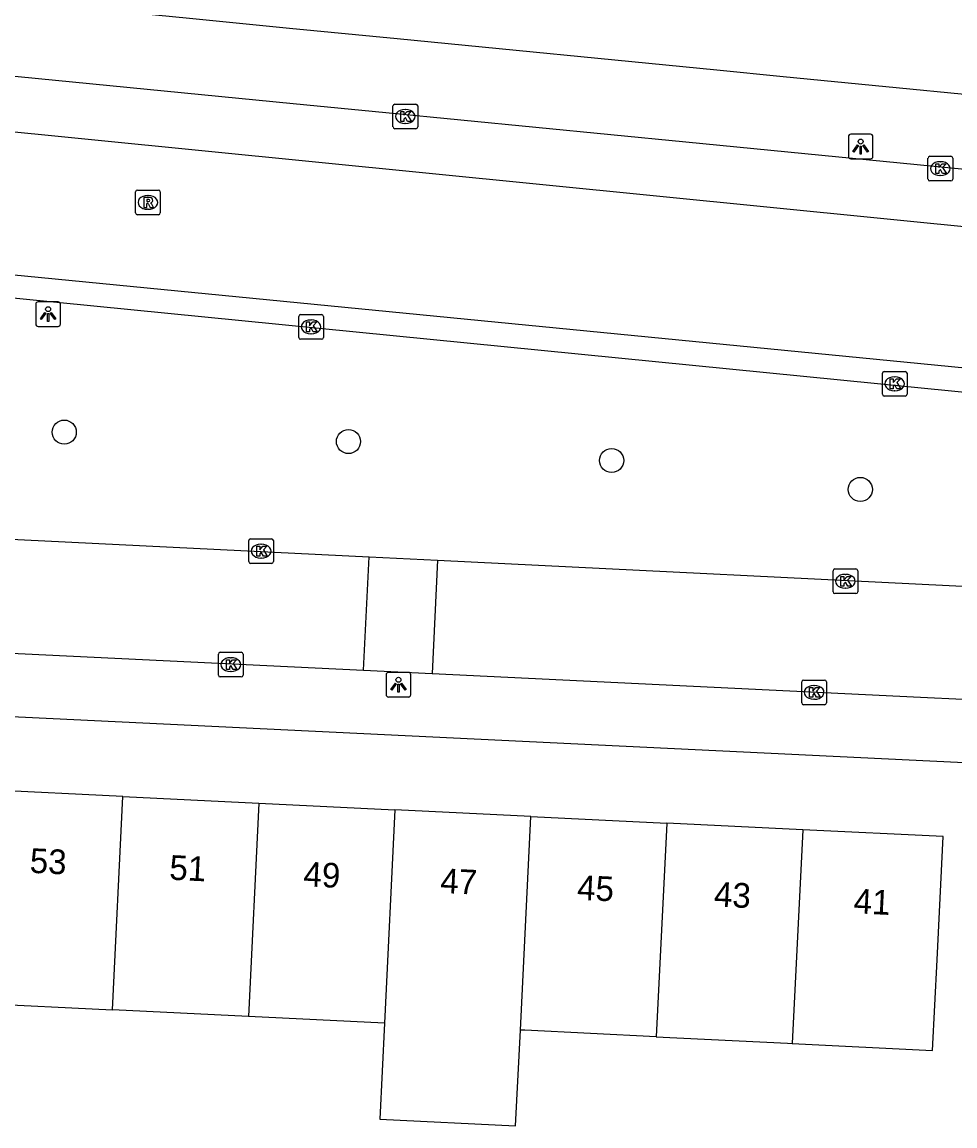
# Model space of a CAD drawing. Extents: x 163010 to 163853, y 382793 to 383982.
# Drawn here: x 163379.67 to 163417.5, y 383829.69 to 383874.45 of the extents above; entities that cross this region are included whole.
import ezdxf

# ---------------------------------------------------------------- set-up
doc = ezdxf.new("R2010")
doc.units = 0
for name, color, linetype in [('IMGEO_Boom', 7, 'Continuous'), ('IMGEO_Kolk', 7, 'Continuous'), ('IMGEO_Lichtpunt', 7, 'Continuous'), ('IMGEO_Pand', 7, 'Continuous'), ('IMGEO_Pand_nummerreeks', 7, 'Continuous'), ('IMGEO_Parkeervlak_open', 7, 'Continuous'), ('IMGEO_Rijbaan_lokaal_open', 7, 'Continuous'), ('IMGEO_Rioolput', 7, 'Continuous'), ('IMGEO_Voetpad_open', 7, 'Continuous')]:
    doc.layers.add(name, color=color, linetype=linetype)

msp = doc.modelspace()

# ---------------------------------------------------------------- linework, layer by layer
at = {"layer": 'IMGEO_Boom'}
for centre in [(163381.384, 383857.823), (163392.909, 383857.442), (163403.578, 383856.673), (163413.662, 383855.499)]:
    msp.add_circle(centre, 0.489, dxfattribs=at)
at = {"layer": 'IMGEO_Kolk'}
for p, q in [((163394.714, 383870.198), (163394.714, 383871.05)), ((163394.789, 383871.124), (163395.641, 383871.124)), ((163395.715, 383871.05), (163395.715, 383870.198)), ((163395.202, 383870.904), (163395.227, 383870.904)), ((163395.641, 383870.124), (163394.789, 383870.124)), ((163395.225, 383870.344), (163395.2, 383870.344)), ((163416.406, 383868.084), (163416.406, 383868.936)), ((163416.481, 383869.01), (163417.333, 383869.01)), ((163416.894, 383868.79), (163416.919, 383868.79)), ((163417.407, 383868.936), (163417.407, 383868.084)), ((163417.333, 383868.01), (163416.481, 383868.01)), ((163416.917, 383868.23), (163416.892, 383868.23)), ((163390.89, 383861.665), (163390.89, 383862.517)), ((163390.965, 383862.591), (163391.817, 383862.591)), ((163391.891, 383862.517), (163391.891, 383861.665)), ((163391.378, 383862.371), (163391.403, 383862.371)), ((163391.817, 383861.591), (163390.965, 383861.591)), ((163391.401, 383861.811), (163391.376, 383861.811)), ((163414.555, 383859.357), (163414.555, 383860.209)), ((163414.63, 383860.283), (163415.482, 383860.283)), ((163415.556, 383860.209), (163415.556, 383859.357)), ((163415.043, 383860.063), (163415.068, 383860.063)), ((163415.066, 383859.503), (163415.041, 383859.503)), ((163415.482, 383859.283), (163414.63, 383859.283)), ((163388.941, 383853.498), (163389.793, 383853.498)), ((163388.866, 383852.572), (163388.866, 383853.424)), ((163389.354, 383853.278), (163389.379, 383853.278)), ((163389.867, 383853.424), (163389.867, 383852.572)), ((163389.377, 383852.718), (163389.352, 383852.718)), ((163389.793, 383852.498), (163388.941, 383852.498)), ((163412.556, 383851.348), (163412.556, 383852.2)), ((163412.631, 383852.274), (163413.483, 383852.274)), ((163413.557, 383852.2), (163413.557, 383851.348)), ((163413.044, 383852.054), (163413.069, 383852.054)), ((163413.483, 383851.274), (163412.631, 383851.274)), ((163413.067, 383851.494), (163413.042, 383851.494)), ((163387.636, 383847.97), (163387.636, 383848.822)), ((163387.711, 383848.896), (163388.563, 383848.896)), ((163388.124, 383848.676), (163388.149, 383848.676)), ((163388.637, 383848.822), (163388.637, 383847.97)), ((163388.147, 383848.116), (163388.122, 383848.116)), ((163388.563, 383847.896), (163387.711, 383847.896)), ((163411.287, 383846.845), (163411.287, 383847.697)), ((163411.362, 383847.771), (163412.214, 383847.771)), ((163412.288, 383847.697), (163412.288, 383846.845)), ((163411.775, 383847.551), (163411.8, 383847.551)), ((163412.214, 383846.771), (163411.362, 383846.771)), ((163411.798, 383846.991), (163411.773, 383846.991))]:
    msp.add_line(p, q, dxfattribs=at)
for points in [[(163394.714, 383870.198), (163394.714, 383871.05)], [(163394.789, 383871.124), (163395.641, 383871.124)], [(163395.715, 383871.05), (163395.715, 383870.198)], [(163395.035, 383870.824), (163395.158, 383870.824), (163395.158, 383870.673), (163395.288, 383870.824), (163395.452, 383870.824), (163395.306, 383870.673), (163395.459, 383870.424), (163395.307, 383870.424), (163395.222, 383870.588), (163395.158, 383870.521), (163395.158, 383870.424), (163395.035, 383870.424), (163395.035, 383870.824)], [(163395.641, 383870.124), (163394.789, 383870.124)], [(163416.406, 383868.084), (163416.406, 383868.936)], [(163416.481, 383869.01), (163417.333, 383869.01)], [(163416.727, 383868.71), (163416.85, 383868.71), (163416.85, 383868.559), (163416.98, 383868.71), (163417.144, 383868.71), (163416.998, 383868.559), (163417.151, 383868.31), (163416.999, 383868.31), (163416.914, 383868.474), (163416.85, 383868.407), (163416.85, 383868.31), (163416.727, 383868.31), (163416.727, 383868.71)], [(163417.407, 383868.936), (163417.407, 383868.084)], [(163417.333, 383868.01), (163416.481, 383868.01)], [(163390.89, 383861.665), (163390.89, 383862.517)], [(163390.965, 383862.591), (163391.817, 383862.591)], [(163391.891, 383862.517), (163391.891, 383861.665)], [(163391.211, 383862.291), (163391.334, 383862.291), (163391.334, 383862.14), (163391.464, 383862.291), (163391.628, 383862.291), (163391.482, 383862.14), (163391.635, 383861.891), (163391.483, 383861.891), (163391.398, 383862.055), (163391.334, 383861.988), (163391.334, 383861.891), (163391.211, 383861.891), (163391.211, 383862.291)], [(163391.817, 383861.591), (163390.965, 383861.591)], [(163414.555, 383859.357), (163414.555, 383860.209)], [(163414.63, 383860.283), (163415.482, 383860.283)], [(163415.556, 383860.209), (163415.556, 383859.357)], [(163414.876, 383859.983), (163414.999, 383859.983), (163414.999, 383859.832), (163415.129, 383859.983), (163415.293, 383859.983), (163415.147, 383859.832), (163415.3, 383859.583), (163415.148, 383859.583), (163415.063, 383859.747), (163414.999, 383859.68), (163414.999, 383859.583), (163414.876, 383859.583), (163414.876, 383859.983)], [(163415.482, 383859.283), (163414.63, 383859.283)], [(163388.941, 383853.498), (163389.793, 383853.498)], [(163388.866, 383852.572), (163388.866, 383853.424)], [(163389.187, 383853.198), (163389.31, 383853.198), (163389.31, 383853.047), (163389.44, 383853.198), (163389.604, 383853.198), (163389.458, 383853.047), (163389.611, 383852.798), (163389.459, 383852.798), (163389.374, 383852.962), (163389.31, 383852.895), (163389.31, 383852.798), (163389.187, 383852.798), (163389.187, 383853.198)], [(163389.867, 383853.424), (163389.867, 383852.572)], [(163389.793, 383852.498), (163388.941, 383852.498)], [(163412.556, 383851.348), (163412.556, 383852.2)], [(163412.631, 383852.274), (163413.483, 383852.274)], [(163413.557, 383852.2), (163413.557, 383851.348)], [(163412.877, 383851.974), (163413, 383851.974), (163413, 383851.823), (163413.13, 383851.974), (163413.294, 383851.974), (163413.148, 383851.823), (163413.301, 383851.574), (163413.149, 383851.574), (163413.064, 383851.738), (163413, 383851.671), (163413, 383851.574), (163412.877, 383851.574), (163412.877, 383851.974)], [(163413.483, 383851.274), (163412.631, 383851.274)], [(163387.636, 383847.97), (163387.636, 383848.822)], [(163387.711, 383848.896), (163388.563, 383848.896)], [(163387.957, 383848.596), (163388.08, 383848.596), (163388.08, 383848.445), (163388.21, 383848.596), (163388.374, 383848.596), (163388.228, 383848.445), (163388.381, 383848.196), (163388.229, 383848.196), (163388.144, 383848.36), (163388.08, 383848.293), (163388.08, 383848.196), (163387.957, 383848.196), (163387.957, 383848.596)], [(163388.637, 383848.822), (163388.637, 383847.97)], [(163388.563, 383847.896), (163387.711, 383847.896)], [(163411.287, 383846.845), (163411.287, 383847.697)], [(163411.362, 383847.771), (163412.214, 383847.771)], [(163412.288, 383847.697), (163412.288, 383846.845)], [(163411.608, 383847.471), (163411.731, 383847.471), (163411.731, 383847.32), (163411.861, 383847.471), (163412.025, 383847.471), (163411.879, 383847.32), (163412.032, 383847.071), (163411.88, 383847.071), (163411.795, 383847.235), (163411.731, 383847.168), (163411.731, 383847.071), (163411.608, 383847.071), (163411.608, 383847.471)], [(163412.214, 383846.771), (163411.362, 383846.771)]]:
    msp.add_lwpolyline(points, dxfattribs=at)
for centre, start, end in [((163394.791, 383871.048), 91.552, 178.448), ((163394.791, 383871.048), 91.552, 178.448), ((163395.639, 383871.048), 1.552, 88.448), ((163395.639, 383871.048), 1.552, 88.448), ((163394.791, 383870.2), 181.552, 268.448), ((163394.791, 383870.2), 181.552, 268.448), ((163395.639, 383870.2), 271.552, 358.448), ((163395.639, 383870.2), 271.552, 358.448), ((163416.483, 383868.934), 91.552, 178.448), ((163416.483, 383868.934), 91.552, 178.448), ((163417.331, 383868.934), 1.552, 88.448), ((163417.331, 383868.934), 1.552, 88.448), ((163416.483, 383868.086), 181.552, 268.448), ((163416.483, 383868.086), 181.552, 268.448), ((163417.331, 383868.086), 271.552, 358.448), ((163417.331, 383868.086), 271.552, 358.448), ((163390.967, 383862.515), 91.552, 178.448), ((163390.967, 383862.515), 91.552, 178.448), ((163391.815, 383862.515), 1.552, 88.448), ((163391.815, 383862.515), 1.552, 88.448), ((163390.967, 383861.667), 181.552, 268.448), ((163390.967, 383861.667), 181.552, 268.448), ((163391.815, 383861.667), 271.552, 358.448), ((163391.815, 383861.667), 271.552, 358.448), ((163414.632, 383860.207), 91.552, 178.448), ((163414.632, 383860.207), 91.552, 178.448), ((163415.48, 383860.207), 1.552, 88.448), ((163415.48, 383860.207), 1.552, 88.448), ((163414.632, 383859.359), 181.552, 268.448), ((163414.632, 383859.359), 181.552, 268.448), ((163415.48, 383859.359), 271.552, 358.448), ((163415.48, 383859.359), 271.552, 358.448), ((163388.943, 383853.422), 91.552, 178.448), ((163388.943, 383853.422), 91.552, 178.448), ((163389.791, 383853.422), 1.552, 88.448), ((163389.791, 383853.422), 1.552, 88.448), ((163388.943, 383852.574), 181.552, 268.448), ((163388.943, 383852.574), 181.552, 268.448), ((163389.791, 383852.574), 271.552, 358.448), ((163389.791, 383852.574), 271.552, 358.448), ((163412.633, 383852.198), 91.552, 178.448), ((163412.633, 383852.198), 91.552, 178.448), ((163413.481, 383852.198), 1.552, 88.448), ((163413.481, 383852.198), 1.552, 88.448), ((163412.633, 383851.35), 181.552, 268.448), ((163412.633, 383851.35), 181.552, 268.448), ((163413.481, 383851.35), 271.552, 358.448), ((163413.481, 383851.35), 271.552, 358.448), ((163387.713, 383848.82), 91.552, 178.448), ((163387.713, 383848.82), 91.552, 178.448), ((163388.561, 383848.82), 1.552, 88.448), ((163388.561, 383848.82), 1.552, 88.448), ((163387.713, 383847.972), 181.552, 268.448), ((163387.713, 383847.972), 181.552, 268.448), ((163388.561, 383847.972), 271.552, 358.448), ((163388.561, 383847.972), 271.552, 358.448), ((163411.364, 383847.695), 91.552, 178.448), ((163411.364, 383847.695), 91.552, 178.448), ((163412.212, 383847.695), 1.552, 88.448), ((163412.212, 383847.695), 1.552, 88.448), ((163411.364, 383846.847), 181.552, 268.448), ((163411.364, 383846.847), 181.552, 268.448), ((163412.212, 383846.847), 271.552, 358.448), ((163412.212, 383846.847), 271.552, 358.448)]:
    msp.add_arc(centre, 0.0765, start, end, dxfattribs=at)
for centre, major_axis, ratio, start_param, end_param in [((163395.201, 383870.624), (-0.387, 0.002), 0.722429, 4.712389, 7.853982), ((163395.226, 383870.624), (-0.39, 0.002), 0.717154, 1.570796, 4.712389), ((163416.893, 383868.51), (-0.387, 0.002), 0.722429, 4.712389, 7.853982), ((163416.918, 383868.51), (-0.39, 0.002), 0.717154, 1.570796, 4.712389), ((163391.377, 383862.091), (-0.387, 0.002), 0.722429, 4.712389, 7.853982), ((163391.402, 383862.091), (-0.39, 0.002), 0.717154, 1.570796, 4.712389), ((163415.042, 383859.783), (-0.387, 0.002), 0.722429, 4.712389, 7.853982), ((163415.067, 383859.783), (-0.39, 0.002), 0.717154, 1.570796, 4.712389), ((163389.353, 383852.998), (-0.387, 0.002), 0.722429, 4.712389, 7.853982), ((163389.378, 383852.998), (-0.39, 0.002), 0.717154, 1.570796, 4.712389), ((163413.043, 383851.774), (-0.387, 0.002), 0.722429, 4.712389, 7.853982), ((163413.068, 383851.774), (-0.39, 0.002), 0.717154, 1.570796, 4.712389), ((163388.123, 383848.396), (-0.387, 0.002), 0.722429, 4.712389, 7.853982), ((163388.148, 383848.396), (-0.39, 0.002), 0.717154, 1.570796, 4.712389), ((163411.774, 383847.271), (-0.387, 0.002), 0.722429, 4.712389, 7.853982), ((163411.799, 383847.271), (-0.39, 0.002), 0.717154, 1.570796, 4.712389)]:
    msp.add_ellipse(centre, major_axis=major_axis, ratio=ratio, start_param=start_param, end_param=end_param, dxfattribs=at)
at = {"layer": 'IMGEO_Lichtpunt'}
for p, q in [((163413.177, 383869.808), (163413.177, 383869.001)), ((163413.177, 383869.808), (163413.177, 383869.001)), ((163414.079, 383869.903), (163413.271, 383869.903)), ((163414.079, 383869.903), (163413.271, 383869.903)), ((163414.173, 383869.001), (163414.173, 383869.808)), ((163414.173, 383869.001), (163414.173, 383869.808)), ((163413.271, 383868.907), (163414.079, 383868.907)), ((163413.271, 383868.907), (163414.079, 383868.907)), ((163380.23, 383863.012), (163380.23, 383862.205)), ((163380.23, 383863.012), (163380.23, 383862.205)), ((163381.132, 383863.107), (163380.324, 383863.107)), ((163381.132, 383863.107), (163380.324, 383863.107)), ((163381.226, 383862.205), (163381.226, 383863.012)), ((163381.226, 383862.205), (163381.226, 383863.012)), ((163380.324, 383862.111), (163381.132, 383862.111)), ((163380.324, 383862.111), (163381.132, 383862.111)), ((163394.435, 383847.984), (163394.435, 383847.177)), ((163394.435, 383847.984), (163394.435, 383847.177)), ((163395.337, 383848.079), (163394.529, 383848.079)), ((163395.337, 383848.079), (163394.529, 383848.079)), ((163395.431, 383847.177), (163395.431, 383847.984)), ((163395.431, 383847.177), (163395.431, 383847.984)), ((163394.529, 383847.083), (163395.337, 383847.083)), ((163394.529, 383847.083), (163395.337, 383847.083))]:
    msp.add_line(p, q, dxfattribs=at)
for points in [[(163413.551, 383869.472), (163413.59, 383869.444), (163413.402, 383869.182), (163413.364, 383869.209), (163413.551, 383869.472)], [(163413.653, 383869.424), (163413.7, 383869.424), (163413.7, 383869.102), (163413.653, 383869.102), (163413.653, 383869.424)], [(163413.763, 383869.444), (163413.801, 383869.471), (163413.988, 383869.209), (163413.949, 383869.181), (163413.763, 383869.444)], [(163380.604, 383862.676), (163380.643, 383862.648), (163380.455, 383862.386), (163380.417, 383862.413), (163380.604, 383862.676)], [(163380.706, 383862.628), (163380.753, 383862.628), (163380.753, 383862.306), (163380.706, 383862.306), (163380.706, 383862.628)], [(163380.816, 383862.648), (163380.854, 383862.675), (163381.041, 383862.413), (163381.002, 383862.385), (163380.816, 383862.648)], [(163394.809, 383847.648), (163394.848, 383847.62), (163394.66, 383847.358), (163394.622, 383847.385), (163394.809, 383847.648)], [(163394.911, 383847.6), (163394.958, 383847.6), (163394.958, 383847.278), (163394.911, 383847.278), (163394.911, 383847.6)], [(163395.021, 383847.62), (163395.059, 383847.647), (163395.246, 383847.385), (163395.207, 383847.357), (163395.021, 383847.62)]]:
    msp.add_lwpolyline(points, dxfattribs=at)
for centre in [(163413.676, 383869.606), (163380.729, 383862.81), (163394.934, 383847.782)]:
    msp.add_circle(centre, 0.0994, dxfattribs=at)
for centre, start, end in [((163413.271, 383869.808), 90, 180), ((163413.271, 383869.808), 90, 180), ((163414.079, 383869.808), 0, 90), ((163414.079, 383869.808), 0, 90), ((163413.271, 383869.001), 180, 270), ((163413.271, 383869.001), 180, 270), ((163414.079, 383869.001), 270, 0), ((163414.079, 383869.001), 270, 360), ((163380.324, 383863.012), 90, 180), ((163380.324, 383863.012), 90, 180), ((163381.132, 383863.012), 0, 90), ((163381.132, 383863.012), 0, 90), ((163380.324, 383862.205), 180, 270), ((163380.324, 383862.205), 180, 270), ((163381.132, 383862.205), 270, 0), ((163381.132, 383862.205), 270, 360), ((163394.529, 383847.984), 90, 180), ((163394.529, 383847.984), 90, 180), ((163395.337, 383847.984), 0, 90), ((163395.337, 383847.984), 0, 90), ((163394.529, 383847.177), 180, 270), ((163394.529, 383847.177), 180, 270), ((163395.337, 383847.177), 270, 0), ((163395.337, 383847.177), 270, 360)]:
    msp.add_arc(centre, 0.0946, start, end, dxfattribs=at)
at = {"layer": 'IMGEO_Pand'}
for points in [[(163383.764, 383843.054), (163378.251, 383843.324)], [(163383.338, 383834.394), (163383.764, 383843.054)], [(163383.764, 383843.054), (163389.278, 383842.783)], [(163389.278, 383842.783), (163388.852, 383834.124)], [(163389.278, 383842.783), (163394.791, 383842.512)], [(163394.791, 383842.512), (163394.365, 383833.853)], [(163400.304, 383842.242), (163394.791, 383842.512)], [(163399.878, 383833.575), (163400.304, 383842.242)], [(163400.304, 383842.242), (163405.817, 383841.971)], [(163405.817, 383841.971), (163405.39, 383833.304)], [(163411.331, 383841.7), (163405.817, 383841.971)], [(163411.331, 383841.7), (163410.905, 383833.033)], [(163410.905, 383833.033), (163416.594, 383832.754), (163416.775, 383836.428), (163417.02, 383841.421), (163411.331, 383841.7)], [(163377.825, 383834.665), (163383.338, 383834.394)], [(163388.852, 383834.124), (163383.338, 383834.394)], [(163394.365, 383833.853), (163388.852, 383834.124)], [(163394.365, 383833.853), (163394.174, 383829.96), (163399.687, 383829.689), (163399.878, 383833.575)], [(163405.39, 383833.304), (163400.059, 383833.566), (163399.878, 383833.575)], [(163405.39, 383833.304), (163410.706, 383833.043), (163410.905, 383833.033)]]:
    msp.add_lwpolyline(points, dxfattribs=at)
at = {"layer": 'IMGEO_Parkeervlak_open'}
msp.add_lwpolyline([(163361.057, 383865.08), (163361.304, 383865.057), (163420.492, 383859.189)], dxfattribs=at)
at = {"layer": 'IMGEO_Rijbaan_lokaal_open'}
for points in [[(163345.604, 383873.373), (163465.038, 383861.463)], [(163464.481, 383855.846), (163460.475, 383856.249), (163348.385, 383867.223), (163345.033, 383867.547)], [(163360.314, 383854.411), (163393.747, 383852.762)], [(163393.524, 383848.165), (163393.747, 383852.762)], [(163393.747, 383852.762), (163396.524, 383852.625)], [(163396.524, 383852.625), (163396.301, 383848.031)], [(163396.524, 383852.625), (163419.997, 383851.468)], [(163358.777, 383849.843), (163393.524, 383848.165)], [(163393.524, 383848.165), (163396.301, 383848.031)], [(163396.301, 383848.031), (163416.105, 383847.074), (163419.532, 383846.913), (163420.344, 383846.876), (163423.72, 383846.722), (163459.217, 383844.944), (163463.133, 383844.438), (163464.328, 383844.132), (163466.663, 383842.553)]]:
    msp.add_lwpolyline(points, dxfattribs=at)
at = {"layer": 'IMGEO_Rioolput'}
for p, q in [((163384.276, 383866.713), (163384.276, 383867.565)), ((163384.351, 383867.639), (163385.203, 383867.639)), ((163384.764, 383867.419), (163384.789, 383867.419)), ((163385.277, 383867.565), (163385.277, 383866.713)), ((163385.203, 383866.639), (163384.351, 383866.639)), ((163384.787, 383866.859), (163384.762, 383866.859))]:
    msp.add_line(p, q, dxfattribs=at)
for points in [[(163384.276, 383866.713), (163384.276, 383867.565)], [(163384.351, 383867.639), (163385.203, 383867.639)], [(163385.277, 383867.565), (163385.277, 383866.713)], [(163384.865, 383867.337), (163384.613, 383867.339), (163384.613, 383866.939)], [(163384.613, 383866.939), (163384.737, 383866.939), (163384.737, 383867.101), (163384.748, 383867.101)], [(163384.791, 383867.258), (163384.737, 383867.258), (163384.737, 383867.177)], [(163384.737, 383867.177), (163384.789, 383867.177)], [(163384.795, 383867.072), (163384.866, 383866.939), (163385.006, 383866.939), (163384.941, 383867.065)], [(163385.203, 383866.639), (163384.351, 383866.639)]]:
    msp.add_lwpolyline(points, dxfattribs=at)
for centre, radius, start, end in [((163384.353, 383867.563), 0.0765, 91.552, 178.448), ((163384.353, 383867.563), 0.0765, 91.552, 178.448), ((163385.201, 383867.563), 0.0765, 1.552, 88.448), ((163385.201, 383867.563), 0.0765, 1.552, 88.448), ((163384.747, 383867.048), 0.0533, 26.0293, 88.6989), ((163384.773, 383867.366), 0.19, 274.7715, 282.9687), ((163384.797, 383867.162), 0.0964, 77.0061, 93.1865), ((163384.811, 383867.219), 0.0378, 276.6634, 79.6772), ((163384.864, 383867.227), 0.109, 350.3612, 89.416), ((163384.862, 383867.227), 0.112, 277.5842, 350.9817), ((163384.846, 383867.012), 0.108, 29.5134, 73.7905), ((163384.353, 383866.715), 0.0765, 181.552, 268.448), ((163384.353, 383866.715), 0.0765, 181.552, 268.448), ((163385.201, 383866.715), 0.0765, 271.552, 358.448), ((163385.201, 383866.715), 0.0765, 271.552, 358.448)]:
    msp.add_arc(centre, radius, start, end, dxfattribs=at)
for centre, major_axis, ratio, start_param, end_param in [((163384.763, 383867.139), (-0.387, 0.002), 0.722429, 4.712389, 7.853982), ((163384.788, 383867.139), (-0.39, 0.002), 0.717154, 1.570796, 4.712389)]:
    msp.add_ellipse(centre, major_axis=major_axis, ratio=ratio, start_param=start_param, end_param=end_param, dxfattribs=at)
at = {"layer": 'IMGEO_Voetpad_open'}
for points in [[(163353.03, 383877.877), (163353.859, 383877.796), (163355.104, 383877.674), (163367.138, 383876.498), (163368.234, 383876.391), (163374.554, 383875.772), (163379.38, 383875.299), (163385.645, 383874.686), (163386.593, 383874.593), (163390.523, 383874.208), (163394.883, 383873.781), (163407.84, 383872.512), (163410.528, 383872.249), (163422.471, 383871.079), (163427.448, 383870.592), (163438.446, 383869.515), (163442.078, 383869.159), (163457.106, 383867.687), (163458.947, 383867.507)], [(163345.817, 383875.552), (163373.79, 383872.81), (163379.513, 383872.249), (163390.672, 383871.155), (163394.426, 383870.787), (163406.591, 383869.595), (163411.409, 383869.123), (163421.765, 383868.108), (163428.032, 383867.494), (163437.894, 383866.512), (163442.083, 383866.095), (163465.269, 383863.787)], [(163419.559, 383844.326), (163359.361, 383847.239)]]:
    msp.add_lwpolyline(points, dxfattribs=at)

# ---------------------------------------------------------------- texts
at = {"layer": 'IMGEO_Pand_nummerreeks'}
for s, rotation, p in [('53', 357.1894, (163379.969, 383839.956)), ('51', 357.1894, (163385.63, 383839.678)), ('49', 357.1894, (163391.066, 383839.411)), ('47', 357.1868, (163396.614, 383839.14)), ('45', 357.1894, (163402.163, 383838.866)), ('43', 357.1894, (163407.711, 383838.594)), ('41', 357.1894, (163413.373, 383838.316))]:
    msp.add_text(s, height=1, rotation=rotation, dxfattribs=at).set_placement(p)

doc.saveas('drawing.dxf')
